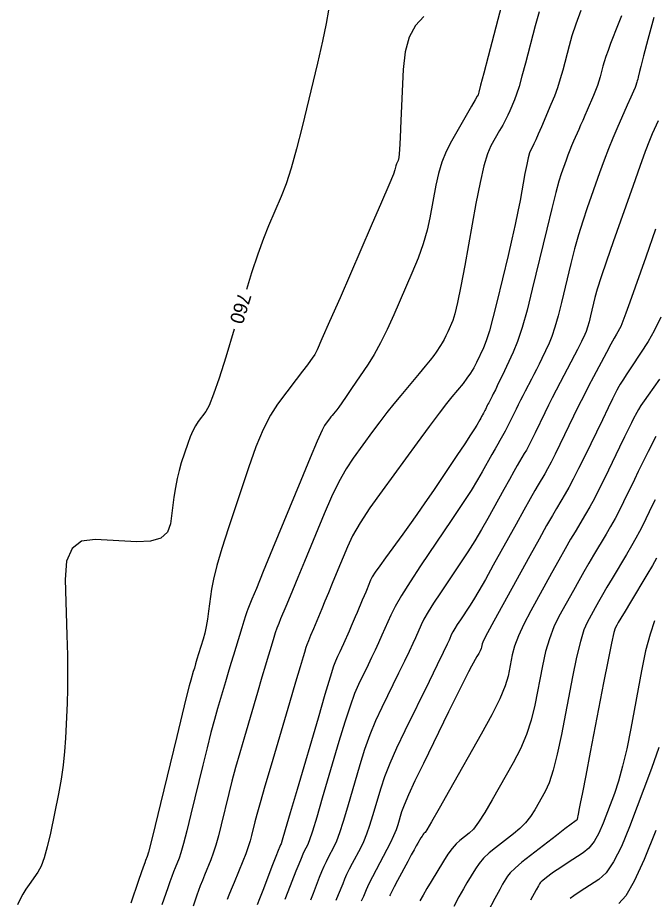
# Model space of a CAD drawing. Extents: x 2082232 to 2083549, y 592624 to 593832.
# Drawn here: x 2083015.72 to 2083048.01, y 593650 to 593694.71 of the extents above; entities that cross this region are included whole.
import ezdxf

# ---------------------------------------------------------------- set-up
doc = ezdxf.new("R2010")
doc.units = 0
doc.layers.add('DT_X_Contour_Major', color=7, linetype='Continuous')
doc.layers.add('DT_X_Contour_Minor', color=7, linetype='Continuous')

msp = doc.modelspace()

# ---------------------------------------------------------------- linework, layer by layer
at = {"layer": 'DT_X_Contour_Major'}
for points in [[(2083031.482, 593695.094), (2083031.363, 593694.41), (2083031.175, 593693.516), (2083030.919, 593692.41), (2083030.144, 593689.183), (2083029.859, 593688.054), (2083029.587, 593687.088), (2083029.328, 593686.285), (2083029.081, 593685.644), (2083028.439, 593684.152), (2083028.183, 593683.514), (2083027.897, 593682.719), (2083027.581, 593681.767), (2083027.32, 593680.934)], [(2083046.337, 593694.809), (2083046.182, 593694.385), (2083045.793, 593693.396), (2083045.659, 593693.047), (2083045.548, 593692.74), (2083045.461, 593692.474), (2083045.396, 593692.251), (2083045.256, 593691.712), (2083045.196, 593691.501), (2083045.119, 593691.271), (2083045.026, 593691.024), (2083044.916, 593690.759), (2083044.603, 593690.027), (2083044.488, 593689.76), (2083044.378, 593689.505), (2083044.272, 593689.264), (2083044.172, 593689.036), (2083043.91, 593688.447), (2083043.812, 593688.221), (2083043.717, 593687.986), (2083043.623, 593687.742), (2083043.53, 593687.488), (2083043.286, 593686.799), (2083043.172, 593686.43), (2083043.012, 593685.839), (2083042.806, 593685.028), (2083042.554, 593683.995), (2083041.821, 593680.945), (2083041.555, 593679.888), (2083041.303, 593679.004), (2083041.068, 593678.294), (2083040.848, 593677.758), (2083040.283, 593676.558), (2083040.092, 593676.156), (2083039.945, 593675.847), (2083039.842, 593675.634), (2083039.782, 593675.515), (2083039.681, 593675.323), (2083039.643, 593675.252), (2083039.607, 593675.18), (2083039.571, 593675.109), (2083039.536, 593675.039), (2083039.445, 593674.851), (2083039.413, 593674.786), (2083039.386, 593674.731), (2083039.362, 593674.688), (2083039.343, 593674.654), (2083039.299, 593674.579), (2083039.277, 593674.542), (2083039.245, 593674.486), (2083039.203, 593674.41), (2083039.151, 593674.317), (2083038.999, 593674.041), (2083038.893, 593673.868), (2083038.69, 593673.555), (2083038.39, 593673.102), (2083037.992, 593672.51), (2083036.802, 593670.743), (2083036.37, 593670.108), (2083035.968, 593669.525), (2083035.595, 593668.997), (2083035.252, 593668.521), (2083034.375, 593667.325), (2083034.081, 593666.918), (2083033.858, 593666.593), (2083033.704, 593666.352), (2083033.621, 593666.192), (2083033.492, 593665.878), (2083033.437, 593665.746), (2083033.37, 593665.586), (2083033.291, 593665.396), (2083033.199, 593665.178), (2083032.938, 593664.557), (2083032.839, 593664.323), (2083032.737, 593664.088), (2083032.634, 593663.85), (2083032.528, 593663.609), (2083032.244, 593662.966), (2083032.145, 593662.744), (2083032.062, 593662.561), (2083031.995, 593662.416), (2083031.944, 593662.309), (2083031.83, 593662.076), (2083031.743, 593661.83), (2083031.567, 593661.267), (2083031.303, 593660.387), (2083030.951, 593659.189), (2083029.893, 593655.573), (2083029.545, 593654.384), (2083029.293, 593653.528), (2083029.137, 593653.006), (2083029.077, 593652.817), (2083029.045, 593652.759), (2083029.012, 593652.679), (2083028.934, 593652.484), (2083028.813, 593652.173), (2083028.647, 593651.747), (2083028.148, 593650.457), (2083027.984, 593650.033), (2083027.867, 593649.729)], [(2083026.706, 593678.925), (2083026.27, 593677.491), (2083025.935, 593676.429), (2083025.655, 593675.616), (2083025.43, 593675.052), (2083025.259, 593674.738), (2083024.875, 593674.234), (2083024.734, 593674.022), (2083024.598, 593673.766), (2083024.468, 593673.465), (2083024.343, 593673.12), (2083024.018, 593672.139), (2083023.903, 593671.755), (2083023.803, 593671.336), (2083023.716, 593670.883), (2083023.644, 593670.397), (2083023.472, 593669.053), (2083023.316, 593668.618), (2083022.978, 593668.32), (2083022.459, 593668.159), (2083021.758, 593668.136), (2083019.647, 593668.255), (2083018.958, 593668.162), (2083018.476, 593667.793), (2083018.199, 593667.147), (2083018.129, 593666.226), (2083018.218, 593663.401), (2083018.243, 593662.391), (2083018.253, 593661.48), (2083018.247, 593660.667), (2083018.225, 593659.954), (2083018.147, 593658.182), (2083018.102, 593657.507), (2083018.026, 593656.811), (2083017.92, 593656.092), (2083017.783, 593655.353), (2083017.376, 593653.352), (2083017.222, 593652.666), (2083017.065, 593652.109), (2083016.904, 593651.682), (2083016.74, 593651.383), (2083016.298, 593650.76), (2083016.138, 593650.52), (2083015.987, 593650.268), (2083015.847, 593650.003), (2083015.717, 593649.725)], [(2083048.273, 593676.387), (2083047.689, 593675.569), (2083047.489, 593675.285), (2083047.327, 593675.044), (2083047.203, 593674.848), (2083047.118, 593674.696), (2083046.941, 593674.35), (2083046.848, 593674.164), (2083046.701, 593673.865), (2083046.499, 593673.452), (2083046.244, 593672.926), (2083045.49, 593671.374), (2083045.218, 593670.822), (2083044.966, 593670.332), (2083044.735, 593669.904), (2083044.524, 593669.537), (2083043.988, 593668.642), (2083043.763, 593668.259), (2083043.49, 593667.781), (2083043.168, 593667.209), (2083042.798, 593666.543), (2083041.747, 593664.639), (2083041.392, 593663.964), (2083041.117, 593663.365), (2083040.92, 593662.844), (2083040.801, 593662.4), (2083040.592, 593661.317), (2083040.447, 593660.829), (2083040.172, 593660.176), (2083039.766, 593659.359), (2083039.228, 593658.378), (2083037.62, 593655.541), (2083037.09, 593654.609), (2083036.706, 593653.939), (2083036.469, 593653.531), (2083036.378, 593653.386), (2083036.331, 593653.35), (2083036.308, 593653.326), (2083036.274, 593653.279), (2083036.23, 593653.211), (2083036.174, 593653.122), (2083036.012, 593652.853), (2083035.935, 593652.72), (2083035.824, 593652.521), (2083035.68, 593652.256), (2083035.503, 593651.926), (2083034.985, 593650.958), (2083034.814, 593650.637), (2083034.688, 593650.397), (2083034.607, 593650.239), (2083034.576, 593650.174)], [(2083048.244, 593657.696), (2083047.861, 593656.633), (2083046.747, 593653.685), (2083046.337, 593652.688), (2083045.943, 593651.911), (2083045.564, 593651.352), (2083045.201, 593651.011), (2083044.253, 593650.395), (2083043.932, 593650.18), (2083043.737, 593650.037)]]:
    msp.add_lwpolyline(points, dxfattribs=at)
at = {"layer": 'DT_X_Contour_Minor'}
for points in [[(2083040.25, 593695.334), (2083039.578, 593692.749), (2083039.357, 593691.9), (2083039.199, 593691.293), (2083039.104, 593690.927), (2083039.071, 593690.803), (2083039.068, 593690.795), (2083039.03, 593690.729), (2083038.921, 593690.539), (2083038.741, 593690.224), (2083037.721, 593688.446), (2083037.455, 593687.93), (2083037.233, 593687.386), (2083037.056, 593686.813), (2083036.922, 593686.211), (2083036.625, 593684.569), (2083036.485, 593683.932), (2083036.286, 593683.25), (2083036.03, 593682.524), (2083035.715, 593681.754), (2083034.798, 593679.642), (2083034.458, 593678.892), (2083034.126, 593678.224), (2083033.803, 593677.639), (2083033.487, 593677.137), (2083032.656, 593675.909), (2083032.376, 593675.496), (2083032.157, 593675.179), (2083032, 593674.958), (2083031.904, 593674.833), (2083031.733, 593674.626), (2083031.668, 593674.547), (2083031.602, 593674.464), (2083031.535, 593674.376), (2083031.467, 593674.285), (2083031.284, 593674.035), (2083031.157, 593673.79), (2083030.913, 593673.244), (2083030.553, 593672.395), (2083030.076, 593671.244), (2083028.649, 593667.772), (2083028.176, 593666.621), (2083027.826, 593665.771), (2083027.6, 593665.222), (2083027.497, 593664.975), (2083027.389, 593664.718), (2083027.339, 593664.587), (2083027.271, 593664.386), (2083027.185, 593664.116), (2083027.08, 593663.777), (2083026.777, 593662.779), (2083026.659, 593662.389), (2083026.532, 593661.966), (2083026.397, 593661.512), (2083026.253, 593661.025), (2083025.857, 593659.685), (2083025.699, 593659.128), (2083025.522, 593658.464), (2083025.325, 593657.692), (2083025.108, 593656.812), (2083024.505, 593654.323), (2083024.298, 593653.483), (2083024.128, 593652.831), (2083023.996, 593652.366), (2083023.902, 593652.089), (2083023.702, 593651.601), (2083023.623, 593651.401), (2083023.535, 593651.165), (2083023.438, 593650.895), (2083023.332, 593650.59), (2083023.039, 593649.731)], [(2083044.276, 593695.082), (2083044.025, 593694.385), (2083043.826, 593693.784), (2083043.681, 593693.279), (2083043.363, 593692.058), (2083043.237, 593691.604), (2083043.095, 593691.161), (2083042.938, 593690.727), (2083042.766, 593690.302), (2083042.287, 593689.183), (2083042.124, 593688.806), (2083041.996, 593688.515), (2083041.901, 593688.309), (2083041.839, 593688.189), (2083041.721, 593687.984), (2083041.671, 593687.852), (2083041.609, 593687.612), (2083041.534, 593687.262), (2083041.447, 593686.804), (2083041.2, 593685.437), (2083041.093, 593684.878), (2083040.955, 593684.227), (2083040.788, 593683.483), (2083040.591, 593682.647), (2083040.026, 593680.294), (2083039.824, 593679.487), (2083039.642, 593678.831), (2083039.481, 593678.327), (2083039.34, 593677.973), (2083038.99, 593677.231), (2083038.849, 593676.956), (2083038.688, 593676.687), (2083038.506, 593676.424), (2083038.305, 593676.167), (2083037.74, 593675.49), (2083037.472, 593675.154), (2083037.089, 593674.653), (2083036.592, 593673.988), (2083035.98, 593673.158), (2083034.198, 593670.726), (2083033.586, 593669.863), (2083033.09, 593669.101), (2083032.707, 593668.439), (2083032.439, 593667.876), (2083031.877, 593666.51), (2083031.673, 593666.014), (2083031.482, 593665.553), (2083031.304, 593665.125), (2083031.139, 593664.732), (2083030.716, 593663.727), (2083030.574, 593663.386), (2083030.463, 593663.115), (2083030.386, 593662.913), (2083030.34, 593662.782), (2083030.262, 593662.526), (2083030.193, 593662.294), (2083030.044, 593661.789), (2083029.815, 593661.013), (2083029.505, 593659.965), (2083028.574, 593656.808), (2083028.26, 593655.74), (2083028.018, 593654.904), (2083027.849, 593654.299), (2083027.751, 593653.927), (2083027.585, 593653.244), (2083027.51, 593652.969), (2083027.41, 593652.659), (2083027.284, 593652.313), (2083027.133, 593651.931), (2083026.695, 593650.865), (2083026.547, 593650.501), (2083026.431, 593650.211), (2083026.347, 593649.995)], [(2083036.319, 593694.769), (2083035.891, 593694.321), (2083035.574, 593693.724), (2083035.367, 593692.978), (2083035.27, 593692.082), (2083035.159, 593689.494), (2083035.119, 593688.64), (2083035.084, 593688.016), (2083035.052, 593687.624), (2083035.023, 593687.462), (2083034.954, 593687.341), (2083034.929, 593687.294), (2083034.909, 593687.244), (2083034.893, 593687.193), (2083034.881, 593687.139), (2083034.855, 593686.993), (2083034.772, 593686.774), (2083034.543, 593686.227), (2083034.169, 593685.353), (2083033.648, 593684.15), (2083032.067, 593680.507), (2083031.542, 593679.303), (2083031.153, 593678.423), (2083030.902, 593677.867), (2083030.786, 593677.636), (2083030.661, 593677.451), (2083030.576, 593677.331), (2083030.412, 593677.111), (2083030.17, 593676.79), (2083029.851, 593676.369), (2083028.896, 593675.113), (2083028.535, 593674.558), (2083028.17, 593673.836), (2083027.799, 593672.946), (2083027.423, 593671.89), (2083026.414, 593668.849), (2083026.076, 593667.799), (2083025.819, 593666.928), (2083025.644, 593666.238), (2083025.549, 593665.729), (2083025.405, 593664.609), (2083025.347, 593664.207), (2083025.281, 593663.838), (2083025.207, 593663.503), (2083025.124, 593663.203), (2083024.894, 593662.446), (2083024.813, 593662.178), (2083024.741, 593661.94), (2083024.679, 593661.732), (2083024.626, 593661.555), (2083024.499, 593661.123), (2083024.419, 593660.822), (2083024.273, 593660.244), (2083024.063, 593659.388), (2083023.787, 593658.255), (2083022.965, 593654.862), (2083022.692, 593653.74), (2083022.487, 593652.917), (2083022.353, 593652.393), (2083022.287, 593652.168), (2083022.206, 593651.969), (2083022.161, 593651.85), (2083022.086, 593651.642), (2083021.983, 593651.345), (2083021.851, 593650.96), (2083021.46, 593649.813)], [(2083042.16, 593695.014), (2083041.966, 593694.306), (2083041.471, 593692.403), (2083041.297, 593691.752), (2083041.147, 593691.227), (2083041.021, 593690.827), (2083040.919, 593690.553), (2083040.677, 593689.989), (2083040.577, 593689.768), (2083040.459, 593689.527), (2083040.321, 593689.267), (2083040.164, 593688.987), (2083039.721, 593688.215), (2083039.549, 593687.815), (2083039.366, 593687.192), (2083039.17, 593686.349), (2083038.963, 593685.283), (2083038.396, 593682.146), (2083038.198, 593681.089), (2083038.029, 593680.273), (2083037.891, 593679.695), (2083037.781, 593679.358), (2083037.529, 593678.777), (2083037.436, 593678.571), (2083037.345, 593678.388), (2083037.256, 593678.227), (2083037.169, 593678.089), (2083036.941, 593677.751), (2083036.823, 593677.588), (2083036.639, 593677.353), (2083036.391, 593677.046), (2083036.077, 593676.667), (2083035.153, 593675.558), (2083034.804, 593675.132), (2083034.449, 593674.683), (2083034.089, 593674.213), (2083033.723, 593673.721), (2083032.741, 593672.38), (2083032.372, 593671.827), (2083032.001, 593671.172), (2083031.63, 593670.417), (2083031.258, 593669.56), (2083030.263, 593667.141), (2083029.924, 593666.317), (2083029.654, 593665.662), (2083029.452, 593665.174), (2083029.318, 593664.853), (2083029.053, 593664.223), (2083028.956, 593663.986), (2083028.867, 593663.751), (2083028.785, 593663.515), (2083028.71, 593663.279), (2083028.52, 593662.652), (2083028.426, 593662.341), (2083028.288, 593661.878), (2083028.106, 593661.263), (2083027.879, 593660.495), (2083027.215, 593658.246), (2083026.98, 593657.434), (2083026.77, 593656.684), (2083026.587, 593655.996), (2083026.429, 593655.37), (2083026.045, 593653.783), (2083025.904, 593653.226), (2083025.769, 593652.745), (2083025.64, 593652.34), (2083025.518, 593652.01), (2083025.199, 593651.233), (2083025.085, 593650.951), (2083024.983, 593650.688), (2083024.892, 593650.445), (2083024.814, 593650.221), (2083024.619, 593649.65)], [(2083047.988, 593694.725), (2083047.684, 593693.609), (2083047.461, 593692.78), (2083047.317, 593692.239), (2083047.253, 593691.985), (2083047.187, 593691.691), (2083047.164, 593691.589), (2083047.143, 593691.504), (2083047.125, 593691.436), (2083047.109, 593691.385), (2083047.07, 593691.27), (2083047.032, 593691.176), (2083046.947, 593690.98), (2083046.816, 593690.681), (2083046.638, 593690.28), (2083046.102, 593689.074), (2083045.897, 593688.596), (2083045.683, 593688.064), (2083045.461, 593687.479), (2083045.23, 593686.842), (2083044.603, 593685.07), (2083044.375, 593684.396), (2083044.161, 593683.702), (2083043.961, 593682.988), (2083043.776, 593682.255), (2083043.299, 593680.272), (2083043.126, 593679.585), (2083042.963, 593679.011), (2083042.81, 593678.549), (2083042.667, 593678.201), (2083042.299, 593677.421), (2083042.163, 593677.136), (2083042.032, 593676.868), (2083041.904, 593676.615), (2083041.78, 593676.378), (2083041.456, 593675.766), (2083041.336, 593675.538), (2083041.22, 593675.31), (2083041.106, 593675.084), (2083040.995, 593674.858), (2083040.705, 593674.259), (2083040.603, 593674.052), (2083040.514, 593673.878), (2083040.44, 593673.737), (2083040.379, 593673.631), (2083040.236, 593673.392), (2083040.167, 593673.272), (2083040.065, 593673.093), (2083039.931, 593672.853), (2083039.765, 593672.553), (2083039.28, 593671.675), (2083039.047, 593671.276), (2083038.712, 593670.741), (2083038.274, 593670.069), (2083037.734, 593669.26), (2083036.157, 593666.92), (2083035.618, 593666.105), (2083035.186, 593665.414), (2083034.859, 593664.847), (2083034.638, 593664.405), (2083034.19, 593663.392), (2083034.02, 593663.013), (2083033.847, 593662.637), (2083033.67, 593662.262), (2083033.49, 593661.891), (2083033.005, 593660.902), (2083032.807, 593660.443), (2083032.575, 593659.807), (2083032.31, 593658.994), (2083032.011, 593658.004), (2083031.169, 593655.127), (2083030.886, 593654.169), (2083030.666, 593653.452), (2083030.51, 593652.977), (2083030.418, 593652.744), (2083030.257, 593652.444), (2083030.186, 593652.296), (2083030.091, 593652.077), (2083029.973, 593651.789), (2083029.832, 593651.43), (2083029.426, 593650.38), (2083029.274, 593650.001)], [(2083048.196, 593689.48), (2083047.905, 593688.826), (2083047.763, 593688.477), (2083047.552, 593687.923), (2083047.275, 593687.162), (2083046.93, 593686.195), (2083045.92, 593683.342), (2083045.578, 593682.362), (2083045.31, 593681.565), (2083045.117, 593680.949), (2083044.997, 593680.515), (2083044.777, 593679.6), (2083044.697, 593679.283), (2083044.622, 593679.018), (2083044.551, 593678.805), (2083044.485, 593678.644), (2083044.316, 593678.284), (2083044.234, 593678.117), (2083044.118, 593677.888), (2083043.966, 593677.596), (2083043.778, 593677.24), (2083043.232, 593676.209), (2083043.03, 593675.824), (2083042.833, 593675.44), (2083042.641, 593675.058), (2083042.454, 593674.678), (2083041.964, 593673.668), (2083041.792, 593673.317), (2083041.643, 593673.024), (2083041.518, 593672.787), (2083041.415, 593672.607), (2083041.174, 593672.204), (2083041.057, 593672.003), (2083040.885, 593671.7), (2083040.66, 593671.296), (2083040.38, 593670.79), (2083039.561, 593669.308), (2083039.245, 593668.751), (2083038.91, 593668.191), (2083038.556, 593667.628), (2083038.183, 593667.062), (2083037.165, 593665.55), (2083036.817, 593665.024), (2083036.538, 593664.577), (2083036.326, 593664.211), (2083036.184, 593663.926), (2083035.894, 593663.271), (2083035.759, 593662.974), (2083035.571, 593662.576), (2083035.33, 593662.075), (2083035.036, 593661.472), (2083034.181, 593659.729), (2083033.871, 593659.056), (2083033.583, 593658.347), (2083033.316, 593657.601), (2083033.071, 593656.818), (2083032.446, 593654.681), (2083032.227, 593653.954), (2083032.04, 593653.377), (2083031.884, 593652.949), (2083031.759, 593652.671), (2083031.469, 593652.128), (2083031.36, 593651.913), (2083031.248, 593651.671), (2083031.133, 593651.405), (2083031.017, 593651.114), (2083030.703, 593650.303), (2083030.563, 593649.969)], [(2083048.075, 593683.982), (2083047.572, 593682.564), (2083046.763, 593680.28), (2083046.567, 593679.733), (2083046.416, 593679.326), (2083046.311, 593679.059), (2083046.25, 593678.932), (2083046.149, 593678.779), (2083046.085, 593678.67), (2083045.969, 593678.46), (2083045.801, 593678.148), (2083045.581, 593677.734), (2083044.924, 593676.494), (2083044.676, 593676.021), (2083044.425, 593675.53), (2083044.17, 593675.022), (2083043.913, 593674.498), (2083043.223, 593673.076), (2083042.981, 593672.583), (2083042.772, 593672.17), (2083042.595, 593671.837), (2083042.451, 593671.584), (2083042.112, 593671.017), (2083041.947, 593670.733), (2083041.705, 593670.307), (2083041.388, 593669.738), (2083040.994, 593669.027), (2083039.842, 593666.941), (2083039.443, 593666.225), (2083039.108, 593665.64), (2083038.838, 593665.186), (2083038.633, 593664.864), (2083038.173, 593664.181), (2083038.016, 593663.942), (2083037.889, 593663.741), (2083037.794, 593663.575), (2083037.729, 593663.446), (2083037.598, 593663.15), (2083037.498, 593662.936), (2083037.295, 593662.515), (2083036.989, 593661.888), (2083036.581, 593661.054), (2083035.356, 593658.555), (2083034.935, 593657.67), (2083034.59, 593656.887), (2083034.322, 593656.208), (2083034.13, 593655.632), (2083033.722, 593654.234), (2083033.568, 593653.739), (2083033.413, 593653.301), (2083033.257, 593652.92), (2083033.101, 593652.597), (2083032.682, 593651.813), (2083032.534, 593651.529), (2083032.404, 593651.265), (2083032.294, 593651.021), (2083032.202, 593650.797), (2083031.981, 593650.226), (2083031.853, 593649.938)], [(2083048.343, 593679.526), (2083048.008, 593678.829), (2083047.694, 593678.29), (2083046.885, 593677.063), (2083046.615, 593676.651), (2083046.412, 593676.338), (2083046.275, 593676.124), (2083046.206, 593676.007), (2083046.111, 593675.827), (2083046.038, 593675.682), (2083045.89, 593675.382), (2083045.669, 593674.927), (2083045.372, 593674.317), (2083044.483, 593672.484), (2083044.17, 593671.848), (2083043.9, 593671.316), (2083043.673, 593670.887), (2083043.487, 593670.561), (2083043.05, 593669.829), (2083042.842, 593669.473), (2083042.547, 593668.953), (2083042.164, 593668.268), (2083041.694, 593667.419), (2083040.323, 593664.936), (2083039.872, 593664.114), (2083039.546, 593663.51), (2083039.346, 593663.123), (2083039.272, 593662.954), (2083039.241, 593662.792), (2083039.218, 593662.717), (2083039.172, 593662.611), (2083039.103, 593662.476), (2083039.012, 593662.31), (2083038.739, 593661.828), (2083038.589, 593661.548), (2083038.345, 593661.068), (2083038.007, 593660.388), (2083037.574, 593659.509), (2083036.295, 593656.899), (2083035.866, 593656.011), (2083035.539, 593655.307), (2083035.313, 593654.785), (2083035.19, 593654.447), (2083034.998, 593653.788), (2083034.909, 593653.523), (2083034.786, 593653.225), (2083034.631, 593652.892), (2083034.442, 593652.524), (2083033.894, 593651.498), (2083033.708, 593651.146), (2083033.561, 593650.859), (2083033.454, 593650.637), (2083033.386, 593650.48), (2083033.258, 593650.149), (2083033.142, 593649.906)], [(2083048.088, 593673.47), (2083047.699, 593672.708), (2083047.545, 593672.405), (2083047.377, 593672.067), (2083047.193, 593671.695), (2083046.995, 593671.288), (2083046.446, 593670.157), (2083046.237, 593669.736), (2083046.019, 593669.322), (2083045.793, 593668.915), (2083045.56, 593668.514), (2083044.926, 593667.455), (2083044.684, 593667.045), (2083044.432, 593666.61), (2083044.172, 593666.151), (2083043.902, 593665.667), (2083043.171, 593664.342), (2083042.913, 593663.814), (2083042.687, 593663.221), (2083042.493, 593662.565), (2083042.331, 593661.846), (2083041.942, 593659.842), (2083041.765, 593659.096), (2083041.524, 593658.362), (2083041.219, 593657.638), (2083040.85, 593656.926), (2083039.783, 593655.043), (2083039.41, 593654.408), (2083039.092, 593653.914), (2083038.829, 593653.563), (2083038.621, 593653.354), (2083038.14, 593652.984), (2083037.953, 593652.815), (2083037.753, 593652.584), (2083037.54, 593652.292), (2083037.314, 593651.938), (2083036.694, 593650.911), (2083036.475, 593650.545), (2083036.283, 593650.217), (2083036.119, 593649.927)], [(2083048.053, 593670.269), (2083047.888, 593669.937), (2083047.747, 593669.649), (2083047.403, 593668.94), (2083047.255, 593668.65), (2083047.072, 593668.312), (2083046.852, 593667.926), (2083046.596, 593667.491), (2083045.864, 593666.267), (2083045.604, 593665.831), (2083045.375, 593665.439), (2083045.175, 593665.092), (2083045.006, 593664.79), (2083044.595, 593664.045), (2083044.433, 593663.663), (2083044.257, 593663.077), (2083044.066, 593662.287), (2083043.86, 593661.292), (2083043.293, 593658.367), (2083043.082, 593657.363), (2083042.875, 593656.547), (2083042.672, 593655.917), (2083042.473, 593655.475), (2083041.945, 593654.545), (2083041.729, 593654.207), (2083041.477, 593653.89), (2083041.188, 593653.595), (2083040.863, 593653.321), (2083039.948, 593652.619), (2083039.627, 593652.355), (2083039.352, 593652.089), (2083039.122, 593651.823), (2083038.937, 593651.555), (2083038.505, 593650.839), (2083038.322, 593650.528), (2083038.1, 593650.13), (2083037.838, 593649.646)], [(2083048.125, 593667.302), (2083047.91, 593666.936), (2083047.632, 593666.467), (2083046.801, 593665.08), (2083046.525, 593664.616), (2083046.317, 593664.268), (2083046.179, 593664.034), (2083046.11, 593663.914), (2083046.018, 593663.748), (2083045.956, 593663.528), (2083045.839, 593662.994), (2083045.666, 593662.145), (2083045.437, 593660.981), (2083044.754, 593657.458), (2083044.527, 593656.289), (2083044.36, 593655.424), (2083044.252, 593654.863), (2083044.203, 593654.606), (2083044.15, 593654.327), (2083044.133, 593654.234), (2083044.118, 593654.163), (2083044.108, 593654.115), (2083044.101, 593654.091), (2083044.088, 593654.055), (2083044.082, 593654.043), (2083044.076, 593654.032), (2083044.07, 593654.024), (2083044.063, 593654.019), (2083044.044, 593654.006), (2083043.976, 593653.955), (2083043.787, 593653.81), (2083043.476, 593653.572), (2083043.044, 593653.241), (2083041.73, 593652.232), (2083041.287, 593651.883), (2083040.944, 593651.589), (2083040.702, 593651.353), (2083040.56, 593651.172), (2083040.316, 593650.767), (2083040.17, 593650.51), (2083039.917, 593650.043), (2083039.557, 593649.366)], [(2083048.025, 593664.126), (2083047.791, 593663.444), (2083047.569, 593662.598), (2083047.358, 593661.586), (2083046.813, 593658.669), (2083046.607, 593657.642), (2083046.4, 593656.748), (2083046.192, 593655.988), (2083045.981, 593655.362), (2083045.417, 593653.87), (2083045.195, 593653.356), (2083044.95, 593652.933), (2083044.683, 593652.601), (2083044.394, 593652.36), (2083043.593, 593651.839), (2083043.316, 593651.657), (2083043.086, 593651.502), (2083042.901, 593651.374), (2083042.763, 593651.272), (2083042.456, 593651.037), (2083042.353, 593650.956), (2083042.273, 593650.887), (2083042.217, 593650.832), (2083042.184, 593650.79), (2083042.127, 593650.695), (2083042.018, 593650.493), (2083041.734, 593649.957)], [(2083048.077, 593653.5), (2083047.493, 593652.03), (2083046.988, 593650.923), (2083046.562, 593650.179), (2083046.216, 593649.798)]]:
    msp.add_lwpolyline(points, dxfattribs=at)

# ---------------------------------------------------------------- texts
at = {"layer": 'DT_X_Contour_Major'}
msp.add_text('760', height=0.7, rotation=252.9996, dxfattribs=at).set_placement((2083026.919, 593680.823))

doc.saveas('drawing.dxf')
